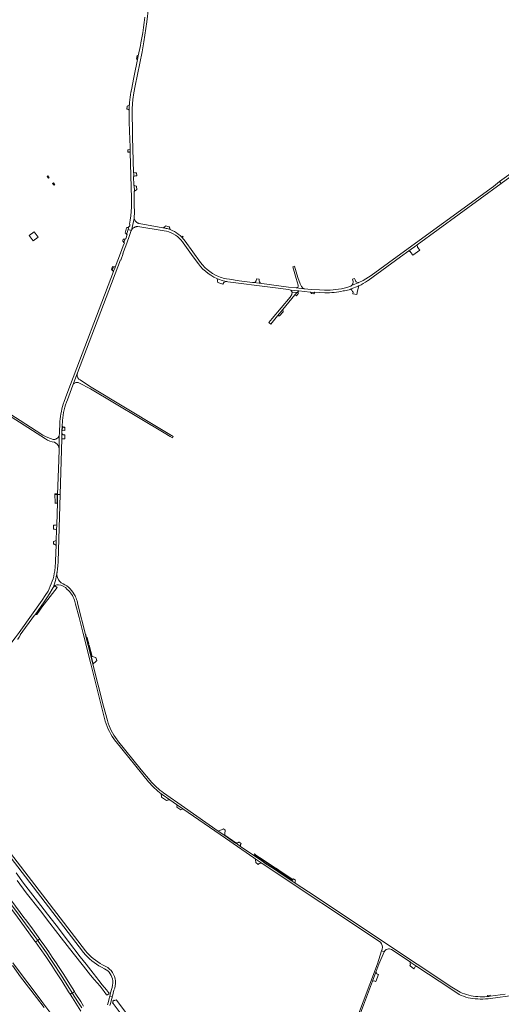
# Model space of a CAD drawing. Header units: metres. Extents: x 166325 to 190320, y 381923 to 404576.
# Tile 628 of 656: x 169061 to 169828, y 398310 to 399878. Entities that reach past the tile are written whole.
import ezdxf

# ---------------------------------------------------------------- set-up
doc = ezdxf.new("R2010")
doc.units = ezdxf.units.M
for name, color, linetype, lineweight in [('B-WE-OG-WATER_RIVIER-GV', 8, 'Continuous', 18), ('B-WE-VH-VERHARDING_ASFALT-GV', 8, 'Continuous', 18), ('B-WE-VH-VERHARDING_BETON-GV', 8, 'Continuous', 18), ('B-WE-VH-VERHARDING_BETONSTRAATSTEEN-GV', 8, 'Continuous', 18), ('B-WE-VH-VERHARDING_FUNDERING_ZAND-GV', 8, 'Continuous', 18), ('B-WE-VH-VERHARDING_STRAATBAKSTEEN-GV', 8, 'Continuous', 18)]:
    doc.layers.add(name, color=color, linetype=linetype, lineweight=lineweight)

msp = doc.modelspace()

# ---------------------------------------------------------------- linework, layer by layer
at = {"layer": 'B-WE-OG-WATER_RIVIER-GV', "flags": 128}
msp.add_lwpolyline([(169056.737, 398507.054), (169071.308, 398487.422), (169093.913, 398458.658), (169108.858, 398439.15), (169126.911, 398415.792), (169146.157, 398390.963), (169162.309, 398370.515), (169173.769, 398356.339), (169179.56, 398349.118), (169184.37, 398344.064), (169189.206, 398338.475), (169195.486, 398330.185), (169199.185, 398324.625), (169200.911, 398324.95), (169202.832, 398326.61), (169203.218, 398327.689), (169202.411, 398328.463), (169198.993, 398332.853), (169192.227, 398340.979), (169187.01, 398347.713), (169183.988, 398352.18), (169178.17, 398359.591), (169166.949, 398373.52), (169157.223, 398385.549), (169138.405, 398409.88), (169118.789, 398435.649), (169104.982, 398453.3), (169089.404, 398473.954), (169067.134, 398502.881), (169055.191, 398519.085)], dxfattribs=at)
msp.add_lwpolyline([(169056.737, 398507.054), (169071.308, 398487.422), (169093.913, 398458.658), (169108.858, 398439.15), (169126.911, 398415.792), (169146.157, 398390.963), (169162.309, 398370.515), (169173.769, 398356.339), (169179.56, 398349.118), (169184.37, 398344.064), (169189.206, 398338.475), (169195.486, 398330.185), (169199.185, 398324.625), (169200.911, 398324.95), (169202.832, 398326.61), (169203.218, 398327.689), (169202.411, 398328.463), (169198.993, 398332.853), (169192.227, 398340.979), (169187.01, 398347.713), (169183.988, 398352.18), (169178.17, 398359.591), (169166.949, 398373.52), (169157.223, 398385.549), (169138.405, 398409.88), (169118.789, 398435.649), (169104.982, 398453.3), (169089.404, 398473.954), (169067.134, 398502.881), (169055.191, 398519.085)], dxfattribs=at)
msp.add_lwpolyline([(169212.062, 398315.588), (169211.462, 398316.377), (169209.441, 398314.673), (169210.014, 398313.914), (169208.789, 398311.915), (169209.59, 398310.854), (169216.005, 398302.76), (169223.895, 398291.728), (169224.732, 398292.333), (169224.91, 398292.088), (169225.898, 398292.772), (169226.336, 398292.184), (169229.95, 398294.756), (169229.54, 398295.294), (169230.646, 398296.059), (169230.041, 398296.949), (169215.193, 398316.203), (169214.391, 398316.972), (169212.451, 398315.905)], close=True, dxfattribs=at)
at = {"layer": 'B-WE-VH-VERHARDING_ASFALT-GV', "flags": 128}
for points in [[(169260.036, 399881.934), (169259.177, 399873.673), (169258.148, 399865.432), (169256.949, 399857.214), (169255.582, 399849.022), (169254.046, 399840.86), (169253.169, 399836.57), (169249.846, 399820.32), (169248.691, 399814.672), (169243.392, 399788.759), (169242.306, 399783.449), (169239.272, 399768.66), (169238.387, 399764.095), (169238.244, 399763.36), (169238.205, 399763.141), (169238.165, 399762.921), (169238.127, 399762.702), (169238.088, 399762.483), (169238.05, 399762.263), (169237.4, 399758.286), (169236.831, 399754.297), (169236.344, 399750.297), (169235.938, 399746.288), (169235.614, 399742.272), (169235.567, 399741.589), (169235.522, 399740.906), (169235.48, 399740.222), (169235.44, 399739.539), (169235.403, 399738.855), (169235.354, 399737.895), (169235.31, 399736.934), (169235.271, 399735.973), (169235.236, 399735.012), (169235.206, 399734.051), (169235.196, 399733.701), (169235.187, 399733.351), (169235.162, 399732.185), (169235.143, 399731.018), (169235.131, 399729.852), (169235.126, 399728.685), (169235.127, 399727.519), (169235.389, 399718.16), (169235.976, 399697.21), (169236.161, 399690.576), (169236.69, 399671.694), (169236.834, 399666.535), (169238.893, 399593.017), (169239.091, 399585.952), (169239.005, 399579.158), (169238.648, 399572.373), (169238.02, 399565.608), (169237.124, 399558.873), (169235.959, 399552.179), (169236.547, 399552.057), (169236.398, 399551.302), (169236.246, 399550.547), (169236.091, 399549.793), (169235.932, 399549.04), (169235.769, 399548.288), (169235.183, 399548.416), (169235.012, 399547.869), (169233.789, 399543.938), (169238.824, 399542.334), (169243.324, 399561.453), (169243.319, 399564.388), (169243.548, 399569.24), (169243.461, 399584.764), (169243.018, 399604.367), (169243.591, 399604.936), (169243.335, 399613.782), (169243.327, 399614.056), (169242.724, 399614.109), (169242.378, 399627.998), (169242.921, 399628.101), (169242.918, 399628.2), (169242.911, 399628.43), (169242.748, 399634.033), (169242.201, 399634.042), (169241.095, 399672.751), (169240.567, 399690.393), (169240.539, 399701.195), (169240.047, 399728.61), (169240.13, 399736.354), (169241.228, 399750.748), (169242.701, 399761.311), (169244.9, 399772.491), (169255.929, 399826.505), (169258.897, 399842.812), (169263.574, 399874.55), (169265.862, 399896.695)], [(169260.036, 399881.934), (169259.177, 399873.673), (169258.148, 399865.432), (169256.949, 399857.214), (169255.582, 399849.022), (169254.046, 399840.86), (169253.169, 399836.57), (169249.846, 399820.32), (169248.691, 399814.672), (169243.392, 399788.759), (169242.306, 399783.449), (169239.272, 399768.66), (169238.387, 399764.095), (169238.244, 399763.36), (169238.205, 399763.141), (169238.165, 399762.921), (169238.127, 399762.702), (169238.088, 399762.483), (169238.05, 399762.263), (169237.4, 399758.286), (169236.831, 399754.297), (169236.344, 399750.297), (169235.938, 399746.288), (169235.614, 399742.272), (169235.567, 399741.589), (169235.522, 399740.906), (169235.48, 399740.222), (169235.44, 399739.539), (169235.403, 399738.855), (169235.354, 399737.895), (169235.31, 399736.934), (169235.271, 399735.973), (169235.236, 399735.012), (169235.206, 399734.051), (169235.196, 399733.701), (169235.187, 399733.351), (169235.162, 399732.185), (169235.143, 399731.018), (169235.131, 399729.852), (169235.126, 399728.685), (169235.127, 399727.519), (169235.389, 399718.16), (169235.976, 399697.21), (169236.161, 399690.576), (169236.69, 399671.694), (169236.834, 399666.535), (169238.893, 399593.017), (169239.091, 399585.952), (169239.005, 399579.158), (169238.648, 399572.373), (169238.02, 399565.608), (169237.124, 399558.873), (169235.959, 399552.179), (169236.547, 399552.057), (169236.398, 399551.302), (169236.246, 399550.547), (169236.091, 399549.793), (169235.932, 399549.04), (169235.769, 399548.288), (169235.183, 399548.416), (169235.012, 399547.869), (169233.789, 399543.938), (169238.824, 399542.334), (169243.324, 399561.453), (169243.319, 399564.388), (169243.548, 399569.24), (169243.461, 399584.764), (169243.018, 399604.367), (169243.591, 399604.936), (169243.335, 399613.782), (169243.327, 399614.056), (169242.724, 399614.109), (169242.378, 399627.998), (169242.921, 399628.101), (169242.918, 399628.2), (169242.911, 399628.43), (169242.748, 399634.033), (169242.201, 399634.042), (169241.095, 399672.751), (169240.567, 399690.393), (169240.539, 399701.195), (169240.047, 399728.61), (169240.13, 399736.354), (169241.228, 399750.748), (169242.701, 399761.311), (169244.9, 399772.491), (169255.929, 399826.505), (169258.897, 399842.812), (169263.574, 399874.55), (169265.862, 399896.695)], [(169966.18, 399721.7), (169963.11, 399719.622), (169916.796, 399685.995), (169907.666, 399679.367), (169892.21, 399668.144), (169890.098, 399666.611), (169885.742, 399663.449), (169884.353, 399662.44), (169866.054, 399649.154), (169859.368, 399644.299), (169858.42, 399643.611), (169854.971, 399641.66), (169825.23, 399620.317), (169827.947, 399616.96), (169827.972, 399616.978), (169847.446, 399631.193), (169847.449, 399631.195), (169847.451, 399631.197), (169965.252, 399716.711)], [(169966.18, 399721.7), (169963.11, 399719.622), (169916.796, 399685.995), (169907.666, 399679.367), (169892.21, 399668.144), (169890.098, 399666.611), (169885.742, 399663.449), (169884.353, 399662.44), (169866.054, 399649.154), (169859.368, 399644.299), (169858.42, 399643.611), (169854.971, 399641.66), (169825.23, 399620.317), (169827.947, 399616.96), (169827.972, 399616.978), (169847.446, 399631.193), (169847.449, 399631.195), (169847.451, 399631.197), (169965.252, 399716.711)], [(169667.341, 399499.998), (169680.804, 399509.803), (169680.928, 399509.893), (169693.477, 399519.032), (169693.9, 399519.34), (169827.947, 399616.96), (169825.23, 399620.317), (169821.682, 399617.771), (169815.491, 399612.351), (169662.231, 399500.75), (169620.532, 399470.74), (169607.791, 399462.64), (169601.119, 399459.169), (169600.673, 399459.086), (169600.221, 399459.046), (169589.553, 399454.332), (169588.21, 399453.738), (169582.113, 399451.537)], [(169667.341, 399499.998), (169680.804, 399509.803), (169680.928, 399509.893), (169693.477, 399519.032), (169693.9, 399519.34), (169827.947, 399616.96), (169825.23, 399620.317), (169821.682, 399617.771), (169815.491, 399612.351), (169662.231, 399500.75), (169620.532, 399470.74), (169607.791, 399462.64), (169601.119, 399459.169), (169600.673, 399459.086), (169600.221, 399459.046), (169589.553, 399454.332), (169588.21, 399453.738), (169582.113, 399451.537)], [(169546.366, 399447.046), (169538.452, 399447.469), (169525.911, 399448.14), (169514.081, 399449.439), (169501.252, 399450.731), (169488.821, 399452.078), (169446.407, 399457.55), (169442.361, 399458.072), (169433.39, 399459.23), (169431.808, 399459.434), (169410.611, 399462.169), (169395.058, 399464.44), (169390.333, 399465.13), (169387.71, 399465.671), (169385.112, 399466.32), (169382.543, 399467.079), (169380.008, 399467.944), (169377.512, 399468.914), (169372.747, 399471.155), (169368.166, 399473.749), (169363.793, 399476.682), (169359.654, 399479.937), (169355.773, 399483.495), (169352.172, 399487.337), (169348.872, 399491.439), (169324.216, 399525.218), (169322.485, 399527.59), (169321.947, 399528.27), (169321.398, 399528.94), (169320.837, 399529.6), (169320.265, 399530.251), (169319.682, 399530.892), (169318.991, 399531.622), (169316.311, 399534.194), (169313.445, 399536.557), (169310.409, 399538.697), (169307.221, 399540.602), (169303.898, 399542.262), (169300.459, 399543.666), (169298.931, 399544.196), (169297.386, 399544.675), (169295.826, 399545.104), (169294.253, 399545.481), (169292.669, 399545.806), (169291.982, 399545.93), (169288.897, 399546.488), (169251.25, 399553.301), (169250.688, 399553.432), (169250.136, 399553.602), (169249.598, 399553.812), (169249.077, 399554.059), (169248.574, 399554.343), (169248.216, 399554.576), (169247.87, 399554.827), (169247.539, 399555.096), (169247.222, 399555.382), (169246.921, 399555.685), (169245.937, 399556.651), (169245.074, 399557.726), (169244.344, 399558.896), (169243.758, 399560.144), (169243.324, 399561.453), (169238.824, 399542.334), (169239.7, 399543.792), (169240.795, 399545.093), (169242.083, 399546.205), (169243.53, 399547.099), (169245.1, 399547.753), (169245.475, 399547.896), (169245.856, 399548.02), (169246.243, 399548.125), (169246.635, 399548.211), (169247.031, 399548.277), (169247.442, 399548.324), (169247.854, 399548.35), (169248.267, 399548.355), (169248.68, 399548.338), (169249.092, 399548.301), (169290.917, 399541.891), (169294.723, 399541.094), (169298.447, 399539.977), (169302.062, 399538.546), (169305.543, 399536.813), (169308.863, 399534.789), (169311.999, 399532.49), (169314.927, 399529.933), (169317.628, 399527.135), (169320.08, 399524.118), (169321.072, 399522.732), (169337.212, 399500.179), (169345.646, 399488.923), (169349.059, 399484.75), (169352.761, 399480.831), (169356.732, 399477.185), (169360.954, 399473.832), (169365.404, 399470.788), (169370.059, 399468.069), (169374.896, 399465.689), (169376.065, 399465.177), (169378.913, 399464.06), (169381.808, 399463.071), (169384.744, 399462.21), (169387.715, 399461.479), (169390.715, 399460.88), (169392.643, 399460.567), (169459.841, 399452.169), (169488.811, 399448.45), (169492.781, 399447.378), (169505.72, 399445.96), (169523.711, 399443.89), (169524.33, 399443.841), (169527.732, 399443.57), (169530.828, 399443.885), (169531.062, 399443.909), (169538.288, 399443.527), (169547.169, 399443.058)], [(169546.366, 399447.046), (169538.452, 399447.469), (169525.911, 399448.14), (169514.081, 399449.439), (169501.252, 399450.731), (169488.821, 399452.078), (169446.407, 399457.55), (169442.361, 399458.072), (169433.39, 399459.23), (169431.808, 399459.434), (169410.611, 399462.169), (169395.058, 399464.44), (169390.333, 399465.13), (169387.71, 399465.671), (169385.112, 399466.32), (169382.543, 399467.079), (169380.008, 399467.944), (169377.512, 399468.914), (169372.747, 399471.155), (169368.166, 399473.749), (169363.793, 399476.682), (169359.654, 399479.937), (169355.773, 399483.495), (169352.172, 399487.337), (169348.872, 399491.439), (169324.216, 399525.218), (169322.485, 399527.59), (169321.947, 399528.27), (169321.398, 399528.94), (169320.837, 399529.6), (169320.265, 399530.251), (169319.682, 399530.892), (169318.991, 399531.622), (169316.311, 399534.194), (169313.445, 399536.557), (169310.409, 399538.697), (169307.221, 399540.602), (169303.898, 399542.262), (169300.459, 399543.666), (169298.931, 399544.196), (169297.386, 399544.675), (169295.826, 399545.104), (169294.253, 399545.481), (169292.669, 399545.806), (169291.982, 399545.93), (169288.897, 399546.488), (169251.25, 399553.301), (169250.688, 399553.432), (169250.136, 399553.602), (169249.598, 399553.812), (169249.077, 399554.059), (169248.574, 399554.343), (169248.216, 399554.576), (169247.87, 399554.827), (169247.539, 399555.096), (169247.222, 399555.382), (169246.921, 399555.685), (169245.937, 399556.651), (169245.074, 399557.726), (169244.344, 399558.896), (169243.758, 399560.144), (169243.324, 399561.453), (169238.824, 399542.334), (169239.7, 399543.792), (169240.795, 399545.093), (169242.083, 399546.205), (169243.53, 399547.099), (169245.1, 399547.753), (169245.475, 399547.896), (169245.856, 399548.02), (169246.243, 399548.125), (169246.635, 399548.211), (169247.031, 399548.277), (169247.442, 399548.324), (169247.854, 399548.35), (169248.267, 399548.355), (169248.68, 399548.338), (169249.092, 399548.301), (169290.917, 399541.891), (169294.723, 399541.094), (169298.447, 399539.977), (169302.062, 399538.546), (169305.543, 399536.813), (169308.863, 399534.789), (169311.999, 399532.49), (169314.927, 399529.933), (169317.628, 399527.135), (169320.08, 399524.118), (169321.072, 399522.732), (169337.212, 399500.179), (169345.646, 399488.923), (169349.059, 399484.75), (169352.761, 399480.831), (169356.732, 399477.185), (169360.954, 399473.832), (169365.404, 399470.788), (169370.059, 399468.069), (169374.896, 399465.689), (169376.065, 399465.177), (169378.913, 399464.06), (169381.808, 399463.071), (169384.744, 399462.21), (169387.715, 399461.479), (169390.715, 399460.88), (169392.643, 399460.567), (169459.841, 399452.169), (169488.811, 399448.45), (169492.781, 399447.378), (169505.72, 399445.96), (169523.711, 399443.89), (169524.33, 399443.841), (169527.732, 399443.57), (169530.828, 399443.885), (169531.062, 399443.909), (169538.288, 399443.527), (169547.169, 399443.058)], [(169221.359, 399495.417), (169221.898, 399495.147), (169225.85, 399505.542), (169225.326, 399505.774), (169229.932, 399517.971), (169234.7, 399530.83), (169238.697, 399542.07), (169238.76, 399542.202), (169238.824, 399542.334), (169233.789, 399543.938), (169231.273, 399535.848), (169231.837, 399535.673), (169229.719, 399528.9), (169229.146, 399529.079), (169227.039, 399522.971), (169227.606, 399522.775), (169225.903, 399517.837), (169221.548, 399506.103), (169213.074, 399483.88), (169212.863, 399483.326), (169210.568, 399477.295), (169210.491, 399477.094), (169137.601, 399285.945), (169133.85, 399275.647), (169131.668, 399269.657)], [(169221.359, 399495.417), (169221.898, 399495.147), (169225.85, 399505.542), (169225.326, 399505.774), (169229.932, 399517.971), (169234.7, 399530.83), (169238.697, 399542.07), (169238.76, 399542.202), (169238.824, 399542.334), (169233.789, 399543.938), (169231.273, 399535.848), (169231.837, 399535.673), (169229.719, 399528.9), (169229.146, 399529.079), (169227.039, 399522.971), (169227.606, 399522.775), (169225.903, 399517.837), (169221.548, 399506.103), (169213.074, 399483.88), (169212.863, 399483.326), (169210.568, 399477.295), (169210.491, 399477.094), (169137.601, 399285.945), (169133.85, 399275.647), (169131.668, 399269.657)], [(169137.023, 399272.627), (169145.725, 399296.058), (169152.871, 399315.25), (169221.359, 399495.417)], [(169137.023, 399272.627), (169145.725, 399296.058), (169152.871, 399315.25), (169221.359, 399495.417)], [(169614.799, 399461.868), (169615.752, 399462.559), (169667.341, 399499.998)], [(169614.799, 399461.868), (169615.752, 399462.559), (169667.341, 399499.998)], [(169576.231, 399445.98), (169578.244, 399445.95)], [(169576.231, 399445.98), (169578.244, 399445.95)], [(169588.664, 399449.019), (169599.834, 399453.612), (169600.684, 399453.961), (169600.91, 399454.058), (169601.136, 399454.155)], [(169094.631, 399218.56), (168973.189, 399296.49), (168948.27, 399313.328), (168938.309, 399321.06), (168919.769, 399335.889)], [(169094.631, 399218.56), (168973.189, 399296.49), (168948.27, 399313.328), (168938.309, 399321.06), (168919.769, 399335.889)], [(169152.871, 399315.25), (169145.725, 399296.058)], [(169152.871, 399315.25), (169145.725, 399296.058)], [(169171.87, 399294.319), (169157.078, 399304.368), (169155.254, 399305.64)], [(169171.87, 399294.319), (169157.078, 399304.368), (169155.254, 399305.64)], [(168962.814, 399299.284), (168971.539, 399293.848), (169101.882, 399210.15)], [(168962.814, 399299.284), (168971.539, 399293.848), (169101.882, 399210.15)], [(169155.152, 399299.778), (169173.621, 399290.12), (169291.105, 399219.663), (169300.491, 399214.034), (169304.102, 399211.868), (169305.542, 399213.87), (169299.969, 399217.279), (169284.192, 399226.929), (169171.87, 399294.319)], [(169155.152, 399299.778), (169173.621, 399290.12), (169291.105, 399219.663), (169300.491, 399214.034), (169304.102, 399211.868), (169305.542, 399213.87), (169299.969, 399217.279), (169284.192, 399226.929), (169171.87, 399294.319)], [(169125.039, 399238.071), (169124.171, 399218.472), (169124.06, 399215.952), (169124.043, 399215.876), (169123.564, 399194.099), (169123.021, 399176.133), (169121.373, 399121.6), (169125.178, 399121.489), (169127.814, 399210.353), (169128.016, 399217.169), (169128.081, 399218.998), (169128.222, 399223.009), (169128.547, 399229.826), (169129.022, 399239.679)], [(169125.039, 399238.071), (169124.171, 399218.472), (169124.06, 399215.952), (169124.043, 399215.876), (169123.564, 399194.099), (169123.021, 399176.133), (169121.373, 399121.6), (169125.178, 399121.489), (169127.814, 399210.353), (169128.016, 399217.169), (169128.081, 399218.998), (169128.222, 399223.009), (169128.547, 399229.826), (169129.022, 399239.679)], [(169097.96, 399216.424), (169094.631, 399218.56)], [(169097.96, 399216.424), (169094.631, 399218.56)], [(169123.564, 399194.099), (169124.043, 399215.876)], [(169123.564, 399194.099), (169124.043, 399215.876)], [(169116.468, 399205.189), (169118.23, 399203.653)], [(169116.468, 399205.189), (169118.23, 399203.653)], [(169121.993, 399012.826), (169122.054, 399014.919), (169125.178, 399121.489), (169121.373, 399121.6), (169120.979, 399108.556), (169119.91, 399073.214), (169119.675, 399065.418), (169119.167, 399048.581), (169118.94, 399041.076), (169118.188, 399016.209), (169117.36, 399004.482), (169117.08, 399002.173), (169116.753, 398999.914)], [(169121.993, 399012.826), (169122.054, 399014.919), (169125.178, 399121.489), (169121.373, 399121.6), (169120.979, 399108.556), (169119.91, 399073.214), (169119.675, 399065.418), (169119.167, 399048.581), (169118.94, 399041.076), (169118.188, 399016.209), (169117.36, 399004.482), (169117.08, 399002.173), (169116.753, 398999.914)], [(169114.338, 398973.588), (169114.67, 398974.482), (169116.266, 398979.218), (169117.385, 398983.098), (169118.349, 398987.02), (169119.158, 398990.976), (169119.824, 398994.962), (169120.302, 398996.946), (169120.38, 398997.468), (169120.769, 399000.088)], [(169114.338, 398973.588), (169114.67, 398974.482), (169116.266, 398979.218), (169117.385, 398983.098), (169118.349, 398987.02), (169119.158, 398990.976), (169119.824, 398994.962), (169120.302, 398996.946), (169120.38, 398997.468), (169120.769, 399000.088)], [(169120.302, 398996.946), (169119.824, 398994.962), (169119.158, 398990.976), (169118.349, 398987.02), (169117.385, 398983.098), (169116.266, 398979.218), (169114.67, 398974.482), (169114.338, 398973.588)], [(169120.302, 398996.946), (169119.824, 398994.962), (169119.158, 398990.976), (169118.349, 398987.02), (169117.385, 398983.098), (169116.266, 398979.218), (169114.67, 398974.482), (169114.338, 398973.588)], [(169120.769, 399000.088), (169120.952, 399001.326)], [(169120.769, 399000.088), (169120.952, 399001.326)], [(169057.289, 398891.459), (169057.778, 398891.112), (169060.135, 398894.521), (169062.404, 398897.988), (169061.906, 398898.323), (169084.558, 398929.681), (169084.761, 398929.491), (169085.331, 398930.298), (169090.217, 398937.214), (169099.867, 398950.872), (169104.122, 398957.253), (169108.79, 398964.605), (169112.521, 398970.802), (169113.57, 398972.545)], [(169057.289, 398891.459), (169057.778, 398891.112), (169060.135, 398894.521), (169062.404, 398897.988), (169061.906, 398898.323), (169084.558, 398929.681), (169084.761, 398929.491), (169085.331, 398930.298), (169090.217, 398937.214), (169099.867, 398950.872), (169104.122, 398957.253), (169108.79, 398964.605), (169112.521, 398970.802), (169113.57, 398972.545)], [(169116.636, 398975.992), (169117.361, 398976.591)], [(169116.636, 398975.992), (169117.361, 398976.591)], [(169130.05, 398979.648), (169129.202, 398980.06), (169126.828, 398981.213)], [(169130.05, 398979.648), (169129.202, 398980.06), (169126.828, 398981.213)], [(169106.054, 398967.855), (169101.615, 398960.801), (169096.668, 398953.412), (169062.675, 398905.811), (169059.983, 398902.041), (169053.723, 398893.545), (169048.587, 398886.574)], [(169148.216, 398953.594), (169149.902, 398947.261), (169155.681, 398925.55), (169161.922, 398900.14), (169174.192, 398851.89), (169191.001, 398784.18), (169197.224, 398760.934)], [(169148.216, 398953.594), (169149.902, 398947.261), (169155.681, 398925.55), (169161.922, 398900.14), (169174.192, 398851.89), (169191.001, 398784.18), (169197.224, 398760.934)], [(169200.646, 398761.558), (169194.211, 398784.81), (169177.438, 398851.419), (169176.721, 398854.265), (169174.202, 398864.27), (169169.95, 398881.156), (169169.579, 398882.628), (169168.307, 398887.679), (169167.973, 398889.005), (169166.887, 398893.319), (169166.15, 398896.246), (169165.585, 398898.535), (169153.772, 398946.383), (169152.243, 398952.578)], [(169200.646, 398761.558), (169194.211, 398784.81), (169177.438, 398851.419), (169176.721, 398854.265), (169174.202, 398864.27), (169169.95, 398881.156), (169169.579, 398882.628), (169168.307, 398887.679), (169167.973, 398889.005), (169166.887, 398893.319), (169166.15, 398896.246), (169165.585, 398898.535), (169153.772, 398946.383), (169152.243, 398952.578)], [(169213.562, 398728.937), (169214.322, 398728.001), (169266.224, 398664.146)], [(169213.562, 398728.937), (169214.322, 398728.001), (169266.224, 398664.146)], [(169268.652, 398666.361), (169254.541, 398683.261), (169216.956, 398730.106), (169216.071, 398731.209)], [(169268.652, 398666.361), (169254.541, 398683.261), (169216.956, 398730.106), (169216.071, 398731.209)], [(168916.203, 398712.904), (169162.441, 398392.22)], [(168916.203, 398712.904), (169162.441, 398392.22)], [(169165.481, 398394.95), (168919.546, 398715.264)], [(169165.481, 398394.95), (168919.546, 398715.264)], [(169287.289, 398644.208), (169287.971, 398643.71), (169300.027, 398635.394), (169310.503, 398628.168), (169320.502, 398621.271), (169388.582, 398574.311), (169433.682, 398542.921), (169436.104, 398541.308), (169447.006, 398534.05), (169635.392, 398408.628)], [(169287.289, 398644.208), (169287.971, 398643.71), (169300.027, 398635.394), (169310.503, 398628.168), (169320.502, 398621.271), (169388.582, 398574.311), (169433.682, 398542.921), (169436.104, 398541.308), (169447.006, 398534.05), (169635.392, 398408.628)], [(169762.32, 398329.14), (169749.231, 398337.111), (169638.802, 398410.19), (169531.372, 398481.79), (169499.77, 398502.749), (169493.516, 398506.897), (169471.984, 398521.177), (169462.363, 398527.557), (169453.098, 398533.702), (169446.31, 398538.206), (169441.574, 398541.409), (169440.335, 398542.247), (169433.884, 398546.61), (169432.158, 398547.777), (169430.601, 398548.831), (169412.731, 398561.202), (169405.983, 398565.874), (169404.896, 398566.626), (169387.55, 398578.635), (169377.253, 398585.764), (169323.291, 398623.121), (169290.018, 398646.404)], [(169762.32, 398329.14), (169749.231, 398337.111), (169638.802, 398410.19), (169531.372, 398481.79), (169499.77, 398502.749), (169493.516, 398506.897), (169471.984, 398521.177), (169462.363, 398527.557), (169453.098, 398533.702), (169446.31, 398538.206), (169441.574, 398541.409), (169440.335, 398542.247), (169433.884, 398546.61), (169432.158, 398547.777), (169430.601, 398548.831), (169412.731, 398561.202), (169405.983, 398565.874), (169404.896, 398566.626), (169387.55, 398578.635), (169377.253, 398585.764), (169323.291, 398623.121), (169290.018, 398646.404)], [(169638.33, 398397.82), (169637.413, 398394.995), (169641.411, 398393.18)], [(169638.33, 398397.82), (169637.413, 398394.995), (169641.411, 398393.18)], [(169653.184, 398396.822), (169682.648, 398377.208), (169684.13, 398376.221), (169693.478, 398369.998), (169747.341, 398334.14), (169760.65, 398325.61)], [(169653.184, 398396.822), (169682.648, 398377.208), (169684.13, 398376.221), (169693.478, 398369.998), (169747.341, 398334.14), (169760.65, 398325.61)], [(169806.928, 398318.667), (169810.594, 398319.159), (169849.368, 398324.362), (169855.58, 398325.196), (169868.262, 398326.897), (169879.143, 398328.357), (169965.821, 398339.988), (169971.8, 398340.79), (170110.368, 398359.384), (170124.843, 398361.326), (170197.381, 398371.06), (170272.476, 398381.087)], [(169806.928, 398318.667), (169810.594, 398319.159), (169849.368, 398324.362), (169855.58, 398325.196), (169868.262, 398326.897), (169879.143, 398328.357), (169965.821, 398339.988), (169971.8, 398340.79), (170110.368, 398359.384), (170124.843, 398361.326), (170197.381, 398371.06), (170272.476, 398381.087)], [(169191.156, 398368.913), (169195.991, 398366.49)], [(169191.156, 398368.913), (169195.991, 398366.49)], [(169198.042, 398370.07), (169192.775, 398372.653)], [(169198.042, 398370.07), (169192.775, 398372.653)], [(169162.725, 398307.034), (169158.125, 398314.024), (169149.473, 398327.611), (169147.958, 398330.023), (169147.599, 398329.799), (169145.029, 398328.194), (169144.53, 398327.882), (169144.938, 398327.224), (169153.681, 398313.515), (169159.877, 398304.058)], [(169207.023, 398333.302), (169205.123, 398325.862), (169204.763, 398324.454), (169204.303, 398322.651), (169207.163, 398321.774), (169208.202, 398321.456), (169208.503, 398322.62), (169210.944, 398332.073)], [(169207.023, 398333.302), (169205.123, 398325.862), (169204.763, 398324.454), (169204.303, 398322.651), (169207.163, 398321.774), (169208.202, 398321.456), (169208.503, 398322.62), (169210.944, 398332.073)], [(169159.877, 398304.058), (169153.681, 398313.515), (169144.938, 398327.224), (169144.53, 398327.882), (169144.047, 398327.58), (169141.533, 398326.011), (169141.159, 398325.777), (169144.779, 398320.026), (169150.339, 398311.347), (169158.508, 398298.735)], [(169204.668, 398307.767), (169205.461, 398310.84), (169206.515, 398314.923), (169207.124, 398317.282), (169208.034, 398320.803), (169208.202, 398321.456), (169207.163, 398321.774), (169204.303, 398322.651), (169203.936, 398321.217), (169203.386, 398319.064), (169201.582, 398312), (169200.774, 398308.836)], [(169834.079, 398325.694), (169810.465, 398322.681), (169807.913, 398322.339), (169805.525, 398322.083)], [(169834.079, 398325.694), (169810.465, 398322.681), (169807.913, 398322.339), (169805.525, 398322.083)]]:
    msp.add_lwpolyline(points, dxfattribs=at)
for points in [[(169299.538, 399547.398), (169299.25, 399548.1), (169293.303, 399549.524), (169292.359, 399548.355), (169291.581, 399547.709), (169290.963, 399547.294), (169290.583, 399547.079), (169288.897, 399546.488), (169291.982, 399545.93), (169292.669, 399545.806), (169294.253, 399545.481), (169295.826, 399545.104), (169297.386, 399544.675), (169298.931, 399544.196), (169300.459, 399543.666), (169299.944, 399545.104), (169299.845, 399545.751), (169299.662, 399546.499)], [(169299.538, 399547.398), (169299.25, 399548.1), (169293.303, 399549.524), (169292.359, 399548.355), (169291.581, 399547.709), (169290.963, 399547.294), (169290.583, 399547.079), (169288.897, 399546.488), (169291.982, 399545.93), (169292.669, 399545.806), (169294.253, 399545.481), (169295.826, 399545.104), (169297.386, 399544.675), (169298.931, 399544.196), (169300.459, 399543.666), (169299.944, 399545.104), (169299.845, 399545.751), (169299.662, 399546.499)], [(169229.146, 399529.079), (169227.078, 399528.603), (169226.498, 399528.554), (169225.856, 399528.578), (169225.166, 399525.457), (169225.343, 399525.369), (169225.975, 399524.841), (169227.039, 399522.971)], [(169229.146, 399529.079), (169227.078, 399528.603), (169226.498, 399528.554), (169225.856, 399528.578), (169225.166, 399525.457), (169225.343, 399525.369), (169225.975, 399524.841), (169227.039, 399522.971)], [(169504.121, 399467.12), (169498.452, 399485.499), (169496.062, 399484.51), (169501.44, 399465.55), (169504.264, 399455.01), (169504.366, 399454.029), (169504.187, 399453.059), (169503.74, 399452.179), (169503.063, 399451.462), (169502.21, 399450.966), (169501.252, 399450.731), (169514.081, 399449.439), (169513.266, 399449.674), (169512.495, 399450.029), (169511.788, 399450.499), (169511.161, 399451.07), (169510.628, 399451.73), (169510.002, 399452.93), (169507.791, 399457.169)], [(169504.121, 399467.12), (169498.452, 399485.499), (169496.062, 399484.51), (169501.44, 399465.55), (169504.264, 399455.01), (169504.366, 399454.029), (169504.187, 399453.059), (169503.74, 399452.179), (169503.063, 399451.462), (169502.21, 399450.966), (169501.252, 399450.731), (169514.081, 399449.439), (169513.266, 399449.674), (169512.495, 399450.029), (169511.788, 399450.499), (169511.161, 399451.07), (169510.628, 399451.73), (169510.002, 399452.93), (169507.791, 399457.169)], [(169442.234, 399461.795), (169442.116, 399462.724), (169442.262, 399464.669), (169438.267, 399465.105), (169437.658, 399462.261), (169437.195, 399461.454), (169436.547, 399460.607), (169435.832, 399460.025), (169434.681, 399459.602), (169433.756, 399459.439), (169431.808, 399459.434), (169433.39, 399459.23), (169442.361, 399458.072), (169446.407, 399457.55), (169444.392, 399458.451), (169443.664, 399458.94), (169442.725, 399460.409)], [(169442.234, 399461.795), (169442.116, 399462.724), (169442.262, 399464.669), (169438.267, 399465.105), (169437.658, 399462.261), (169437.195, 399461.454), (169436.547, 399460.607), (169435.832, 399460.025), (169434.681, 399459.602), (169433.756, 399459.439), (169431.808, 399459.434), (169433.39, 399459.23), (169442.361, 399458.072), (169446.407, 399457.55), (169444.392, 399458.451), (169443.664, 399458.94), (169442.725, 399460.409)], [(169595.212, 399463.651), (169594.331, 399465.827), (169590.977, 399464.554), (169591.549, 399462.285), (169591.841, 399461.126), (169591.908, 399460.504), (169591.908, 399459.643), (169591.643, 399457.854), (169591.245, 399457.092), (169590.621, 399455.868), (169590.211, 399455.345), (169589.538, 399454.664), (169588.21, 399453.738), (169589.553, 399454.332), (169600.221, 399459.046), (169599.129, 399459.345), (169597.936, 399459.809), (169597.009, 399460.339), (169596.214, 399461.001), (169595.684, 399462.061)], [(169595.212, 399463.651), (169594.331, 399465.827), (169590.977, 399464.554), (169591.549, 399462.285), (169591.841, 399461.126), (169591.908, 399460.504), (169591.908, 399459.643), (169591.643, 399457.854), (169591.245, 399457.092), (169590.621, 399455.868), (169590.211, 399455.345), (169589.538, 399454.664), (169588.21, 399453.738), (169589.553, 399454.332), (169600.221, 399459.046), (169599.129, 399459.345), (169597.936, 399459.809), (169597.009, 399460.339), (169596.214, 399461.001), (169595.684, 399462.061)], [(169499.173, 399439.73), (169500.324, 399440.975), (169502.472, 399443.298), (169494.738, 399444.146), (169494.322, 399440.269), (169491.731, 399435.928), (169463.152, 399401.79), (169457.509, 399395.797), (169460.959, 399392.977), (169467.369, 399400.819), (169471.656, 399406.064), (169480.14, 399416.444)], [(169499.173, 399439.73), (169500.324, 399440.975), (169502.472, 399443.298), (169494.738, 399444.146), (169494.322, 399440.269), (169491.731, 399435.928), (169463.152, 399401.79), (169457.509, 399395.797), (169460.959, 399392.977), (169467.369, 399400.819), (169471.656, 399406.064), (169480.14, 399416.444)], [(169432.45, 398548.208), (169432.158, 398547.777), (169433.884, 398546.61), (169440.335, 398542.247), (169440.626, 398542.678), (169434.175, 398547.041)], [(169436.104, 398541.308), (169436.338, 398539.458), (169436.559, 398538.351), (169436.78, 398536.956), (169436.783, 398535.384), (169440.967, 398532.635), (169442.274, 398533.983), (169444.13, 398534.398), (169444.603, 398534.431), (169447.006, 398534.05)], [(169030.056, 398491.766), (169029.599, 398491.425), (169027.204, 398489.639), (169026.848, 398489.373), (169030.803, 398484.079), (169043.128, 398467.595), (169054.769, 398452.026), (169085.233, 398410.537), (169086.281, 398409.066), (169086.679, 398409.348), (169089.206, 398411.144), (169089.671, 398411.474), (169085.155, 398417.787), (169070.391, 398437.912), (169055.88, 398457.299), (169035.821, 398484.001)], [(169033.282, 398494.172), (169032.955, 398493.928), (169030.539, 398492.126), (169030.056, 398491.766), (169035.821, 398484.001), (169055.88, 398457.299), (169070.391, 398437.912), (169085.155, 398417.787), (169089.671, 398411.474), (169090.119, 398411.793), (169092.517, 398413.497), (169092.842, 398413.724), (169084.948, 398424.721), (169080.128, 398431.324), (169070.075, 398444.867), (169067.756, 398447.954), (169048.177, 398474.267), (169044.428, 398479.307), (169033.34, 398494.094)], [(169089.671, 398411.474), (169089.206, 398411.144), (169086.679, 398409.348), (169086.281, 398409.066), (169089.991, 398403.859), (169093.674, 398398.531), (169102.628, 398385.69), (169112.182, 398371.486), (169117.679, 398363.107), (169127.92, 398347.122), (169138.68, 398329.714), (169141.159, 398325.777), (169141.533, 398326.011), (169144.047, 398327.58), (169144.53, 398327.882), (169129.58, 398352.024), (169124.048, 398360.837), (169117.163, 398371.362), (169109.517, 398382.699), (169103.409, 398391.593), (169090.443, 398410.393)], [(169092.842, 398413.724), (169092.517, 398413.497), (169090.119, 398411.793), (169089.671, 398411.474), (169090.443, 398410.393), (169103.409, 398391.593), (169109.517, 398382.699), (169117.163, 398371.362), (169124.048, 398360.837), (169129.58, 398352.024), (169144.53, 398327.882), (169145.029, 398328.194), (169147.599, 398329.799), (169147.958, 398330.023), (169140.654, 398341.658), (169131.043, 398357.119), (169122.757, 398369.899), (169118.952, 398375.698), (169112.89, 398384.879), (169107.127, 398393.323), (169100.726, 398402.501), (169093.8, 398412.389)], [(169641.411, 398393.18), (169637.413, 398394.995), (169630.701, 398374.32), (169572.661, 398220.57), (169574.731, 398218.751), (169603.377, 398294.617), (169604.278, 398297.002), (169608.614, 398308.484), (169608.655, 398308.592), (169623.056, 398346.733), (169628.344, 398360.738), (169633.152, 398373.47)]]:
    msp.add_lwpolyline(points, close=True, dxfattribs=at)
at = {"layer": 'B-WE-VH-VERHARDING_ASFALT-GV'}
for points in [[(169601.136, 399454.155, 0.05306935), (169614.799, 399461.868)], [(169601.136, 399454.155, 0.05306935), (169614.799, 399461.868)], [(169582.113, 399451.537, -0.07332613), (169546.366, 399447.046)], [(169582.113, 399451.537, -0.07332613), (169546.366, 399447.046)], [(169547.169, 399443.058, 0.05877921), (169576.231, 399445.98)], [(169547.169, 399443.058, 0.05877921), (169576.231, 399445.98)], [(169578.244, 399445.95, 0.04434472), (169587.832, 399448.692)], [(169578.244, 399445.95, 0.04434472), (169587.832, 399448.692)], [(169587.832, 399448.692, 0.00394168), (169588.664, 399449.019)], [(169587.832, 399448.692, 0.00394168), (169588.664, 399449.019)], [(169155.254, 399305.64, -0.3023493), (169152.871, 399315.25)], [(169155.254, 399305.64, -0.3023493), (169152.871, 399315.25)], [(169145.725, 399296.058, -0.31468024), (169152.505, 399300.213)], [(169152.505, 399300.213, -0.14089625), (169155.152, 399299.778)], [(169152.505, 399300.213, -0.14089625), (169155.152, 399299.778)], [(169129.022, 399239.679, -0.07071312), (169137.023, 399272.627)], [(169131.668, 399269.657, 0.05956518), (169125.039, 399238.071)], [(169114.005, 399209.393, -0.06439409), (169097.96, 399216.424)], [(169114.005, 399209.393, -0.06439409), (169097.96, 399216.424)], [(169101.882, 399210.15, 0.11114785), (169116.468, 399205.189)], [(169101.882, 399210.15, 0.11114785), (169116.468, 399205.189)], [(169119.542, 399210.659, -0.20265493), (169114.005, 399209.393)], [(169119.542, 399210.659, -0.20265493), (169114.005, 399209.393)], [(169124.043, 399215.876, -0.24736741), (169119.542, 399210.659)], [(169118.23, 399203.653, -0.23085507), (169123.564, 399194.099)], [(169118.23, 399203.653, -0.23085507), (169123.564, 399194.099)], [(169120.952, 399001.326, 0.02579357), (169121.993, 399012.826)], [(169120.952, 399001.326, 0.02579357), (169121.993, 399012.826)], [(169116.753, 398999.914, -0.08389133), (169106.054, 398967.855)], [(169116.753, 398999.914, -0.08389133), (169106.054, 398967.855)], [(169124.937, 398982.901, -0.22915072), (169120.302, 398996.946)], [(169113.57, 398972.545, -0.0171416), (169114.338, 398973.588)], [(169113.57, 398972.545, -0.0171416), (169114.338, 398973.588)], [(169114.338, 398973.588, -0.04636845), (169116.636, 398975.992)], [(169117.361, 398976.591, -0.17226492), (169122.743, 398977.83)], [(169117.361, 398976.591, -0.17226492), (169122.743, 398977.83)], [(169122.743, 398977.83, -0.19281365), (169136.596, 398970.637)], [(169122.743, 398977.83, -0.19281365), (169136.596, 398970.637)], [(169126.828, 398981.213, -0.11597728), (169124.937, 398982.901)], [(169126.828, 398981.213, -0.11597728), (169124.937, 398982.901)], [(169149.038, 398960.395, 0.16598071), (169130.05, 398979.648)], [(169149.038, 398960.395, 0.16598071), (169130.05, 398979.648)], [(169136.596, 398970.637, -0.1293969), (169148.216, 398953.594)], [(169136.596, 398970.637, -0.1293969), (169148.216, 398953.594)], [(169152.243, 398952.578, 0.04170482), (169149.038, 398960.395)], [(169152.243, 398952.578, 0.04170482), (169149.038, 398960.395)], [(169197.224, 398760.934, 0.1021874), (169213.562, 398728.937)], [(169197.224, 398760.934, 0.1021874), (169213.562, 398728.937)], [(169216.071, 398731.209, -0.09920544), (169200.646, 398761.558)], [(169216.071, 398731.209, -0.09920544), (169200.646, 398761.558)], [(169266.224, 398664.146, 0.05883941), (169286.161, 398645.049)], [(169266.224, 398664.146, 0.05883941), (169286.161, 398645.049)], [(169290.018, 398646.404, -0.0616365), (169268.652, 398666.361)], [(169290.018, 398646.404, -0.0616365), (169268.652, 398666.361)], [(169286.161, 398645.049, 0.00255902), (169287.289, 398644.208)], [(169635.392, 398408.628, -0.27922823), (169638.33, 398397.82)], [(169635.392, 398408.628, -0.27922823), (169638.33, 398397.82)], [(169162.441, 398392.22, 0.09849942), (169191.156, 398368.913)], [(169162.441, 398392.22, 0.09849942), (169191.156, 398368.913)], [(169192.775, 398372.653, -0.09302126), (169165.481, 398394.95)], [(169192.775, 398372.653, -0.09302126), (169165.481, 398394.95)], [(169641.411, 398393.18, -0.46156695), (169653.184, 398396.822)], [(169641.411, 398393.18, -0.46156695), (169653.184, 398396.822)], [(169195.991, 398366.49, -0.25885356), (169209.21, 398347.095)], [(169195.991, 398366.49, -0.25885356), (169209.21, 398347.095)], [(169213.442, 398346.935, 0.25729253), (169198.042, 398370.07)], [(169213.442, 398346.935, 0.25729253), (169198.042, 398370.07)], [(169209.21, 398347.095, -0.12418658), (169207.023, 398333.302)], [(169209.21, 398347.095, -0.12418658), (169207.023, 398333.302)], [(169210.944, 398332.073, 0.12649722), (169213.442, 398346.935)], [(169210.944, 398332.073, 0.12649722), (169213.442, 398346.935)], [(169790.716, 398321.952, -0.09840036), (169762.32, 398329.14)], [(169790.716, 398321.952, -0.09840036), (169762.32, 398329.14)], [(169760.65, 398325.61, 0.11303828), (169790.393, 398318.262)], [(169760.65, 398325.61, 0.11303828), (169790.393, 398318.262)], [(169790.393, 398318.262, 0.04453169), (169806.928, 398318.667)], [(169790.393, 398318.262, 0.04453169), (169806.928, 398318.667)], [(169805.525, 398322.083, -0.04206871), (169790.716, 398321.952)], [(169805.525, 398322.083, -0.04206871), (169790.716, 398321.952)]]:
    msp.add_lwpolyline(points, format="xyb", dxfattribs=at)
at = {"layer": 'B-WE-VH-VERHARDING_BETON-GV', "flags": 128}
for points in [[(169105.794, 399629.19), (169104.716, 399628.33), (169106.896, 399625.366), (169108.059, 399626.278)], [(169105.794, 399629.19), (169104.716, 399628.33), (169106.896, 399625.366), (169108.059, 399626.278)], [(169114.533, 399618.013), (169113.412, 399617.146), (169115.642, 399614.216), (169116.75, 399615.013)], [(169114.533, 399618.013), (169113.412, 399617.146), (169115.642, 399614.216), (169116.75, 399615.013)], [(169075.915, 399534.004), (169082.495, 399525.719), (169090.587, 399531.595), (169084.007, 399539.879)], [(169075.915, 399534.004), (169082.495, 399525.719), (169090.587, 399531.595), (169084.007, 399539.879)]]:
    msp.add_lwpolyline(points, close=True, dxfattribs=at)
at = {"layer": 'B-WE-VH-VERHARDING_BETONSTRAATSTEEN-GV', "flags": 128}
for points in [[(169235.403, 399738.855), (169235.44, 399739.539), (169235.48, 399740.222), (169235.522, 399740.906), (169235.567, 399741.589), (169235.614, 399742.272), (169232.07, 399740.061), (169231.515, 399735.252), (169232.412, 399735.346), (169233.297, 399735.178), (169234.098, 399734.764), (169234.746, 399734.137), (169235.187, 399733.351), (169235.196, 399733.701), (169235.206, 399734.051), (169235.236, 399735.012), (169235.271, 399735.973), (169235.31, 399736.934), (169235.354, 399737.895)], [(169236.69, 399671.694), (169234.185, 399670.516), (169234.163, 399670.513), (169233.084, 399670.394), (169233.175, 399667.061), (169234.753, 399667.153), (169235.185, 399667.226), (169236.834, 399666.535)], [(169236.69, 399671.694), (169234.185, 399670.516), (169234.163, 399670.513), (169233.084, 399670.394), (169233.175, 399667.061), (169234.753, 399667.153), (169235.185, 399667.226), (169236.834, 399666.535)], [(169247.17, 399634.119), (169245.398, 399633.96), (169244.814, 399634.075), (169242.735, 399634.486), (169242.748, 399634.033), (169242.911, 399628.43), (169242.918, 399628.2), (169244.02, 399628.791), (169245.333, 399629.277), (169247.398, 399629.364)], [(169247.17, 399634.119), (169245.398, 399633.96), (169244.814, 399634.075), (169242.735, 399634.486), (169242.748, 399634.033), (169242.911, 399628.43), (169242.918, 399628.2), (169244.02, 399628.791), (169245.333, 399629.277), (169247.398, 399629.364)], [(169247.228, 399613.016), (169246.273, 399612.918), (169243.335, 399613.782), (169243.591, 399604.936), (169246.741, 399606.88), (169247.264, 399607.12)], [(169247.228, 399613.016), (169246.273, 399612.918), (169243.335, 399613.782), (169243.591, 399604.936), (169246.741, 399606.88), (169247.264, 399607.12)], [(169233.789, 399543.938), (169235.012, 399547.869), (169233.279, 399546.994), (169232.238, 399546.796), (169231.315, 399546.536), (169231.188, 399546.525), (169228.822, 399538.09), (169230.069, 399537.61), (169230.382, 399537.25), (169230.652, 399536.857), (169230.876, 399536.437), (169231.051, 399535.993), (169231.175, 399535.533), (169231.273, 399535.848)], [(169233.789, 399543.938), (169235.012, 399547.869), (169233.279, 399546.994), (169232.238, 399546.796), (169231.315, 399546.536), (169231.188, 399546.525), (169228.822, 399538.09), (169230.069, 399537.61), (169230.382, 399537.25), (169230.652, 399536.857), (169230.876, 399536.437), (169231.051, 399535.993), (169231.175, 399535.533), (169231.273, 399535.848)], [(169698.019, 399511.063), (169697.727, 399511.459), (169696.25, 399513.461), (169695.661, 399514.259), (169695.465, 399514.525), (169694.686, 399515.676), (169694.347, 399516.206), (169693.9, 399519.34), (169693.477, 399519.032), (169680.928, 399509.893), (169680.804, 399509.803), (169681.508, 399508.826), (169682.244, 399509.363), (169684.379, 399506.495), (169684.867, 399505.837), (169685.338, 399505.202), (169686.638, 399503.448), (169686.952, 399503.024), (169687.184, 399502.712), (169698.217, 399510.795)], [(169698.019, 399511.063), (169697.727, 399511.459), (169696.25, 399513.461), (169695.661, 399514.259), (169695.465, 399514.525), (169694.686, 399515.676), (169694.347, 399516.206), (169693.9, 399519.34), (169693.477, 399519.032), (169680.928, 399509.893), (169680.804, 399509.803), (169681.508, 399508.826), (169682.244, 399509.363), (169684.379, 399506.495), (169684.867, 399505.837), (169685.338, 399505.202), (169686.638, 399503.448), (169686.952, 399503.024), (169687.184, 399502.712), (169698.217, 399510.795)], [(169210.437, 399484.212), (169208.916, 399484.706), (169208.829, 399484.734), (169206.905, 399479.958), (169207.934, 399479.041), (169208.278, 399478.742)], [(169210.437, 399484.212), (169208.916, 399484.706), (169208.829, 399484.734), (169206.905, 399479.958), (169207.934, 399479.041), (169208.278, 399478.742)], [(169212.863, 399483.326), (169213.074, 399483.88), (169212.513, 399484.094), (169210.899, 399484.062), (169210.816, 399484.089), (169210.437, 399484.212), (169208.278, 399478.742), (169209.926, 399477.31), (169210.491, 399477.094), (169210.568, 399477.295)], [(169212.863, 399483.326), (169213.074, 399483.88), (169212.513, 399484.094), (169210.899, 399484.062), (169210.816, 399484.089), (169210.437, 399484.212), (169208.278, 399478.742), (169209.926, 399477.31), (169210.491, 399477.094), (169210.568, 399477.295)], [(169376.065, 399465.177), (169374.896, 399465.689), (169375.521, 399464.708), (169375.997, 399463.594), (169376.205, 399461.707), (169376.312, 399459.239), (169384.296, 399456.948), (169386.278, 399459.319), (169388.141, 399460.352), (169390.715, 399460.88), (169387.715, 399461.479), (169384.744, 399462.21), (169381.808, 399463.071), (169378.913, 399464.06)], [(169376.065, 399465.177), (169374.896, 399465.689), (169375.521, 399464.708), (169375.997, 399463.594), (169376.205, 399461.707), (169376.312, 399459.239), (169384.296, 399456.948), (169386.278, 399459.319), (169388.141, 399460.352), (169390.715, 399460.88), (169387.715, 399461.479), (169384.744, 399462.21), (169381.808, 399463.071), (169378.913, 399464.06)], [(169505.72, 399445.96), (169492.781, 399447.378), (169494.738, 399444.146), (169502.472, 399443.298), (169503.368, 399444.032), (169504.062, 399444.601)], [(169505.72, 399445.96), (169492.781, 399447.378), (169494.738, 399444.146), (169502.472, 399443.298), (169503.368, 399444.032), (169504.062, 399444.601)], [(169504.937, 399442.245), (169504.722, 399442.49), (169503.368, 399444.032), (169502.472, 399443.298), (169500.324, 399440.975), (169499.173, 399439.73), (169501.048, 399438.572), (169501.607, 399438.227)], [(169504.937, 399442.245), (169504.722, 399442.49), (169503.368, 399444.032), (169502.472, 399443.298), (169500.324, 399440.975), (169499.173, 399439.73), (169501.048, 399438.572), (169501.607, 399438.227)], [(169530.828, 399443.885), (169527.732, 399443.57), (169524.33, 399443.841), (169525.512, 399441.818), (169529.424, 399441.279)], [(169530.828, 399443.885), (169527.732, 399443.57), (169524.33, 399443.841), (169525.512, 399441.818), (169529.424, 399441.279)], [(169132.724, 399228.788), (169131.627, 399228.679), (169131.406, 399228.657), (169129.146, 399229.797), (169128.822, 399222.987), (169131.022, 399223.954), (169131.173, 399224.021), (169132.881, 399223.876), (169132.881, 399224.149)], [(169132.724, 399228.788), (169131.627, 399228.679), (169131.406, 399228.657), (169129.146, 399229.797), (169128.822, 399222.987), (169131.022, 399223.954), (169131.173, 399224.021), (169132.881, 399223.876), (169132.881, 399224.149)], [(169132.871, 399216.813), (169130.684, 399216.894), (169130.173, 399216.913), (169128.653, 399218.428), (169128.081, 399218.998), (169128.016, 399217.169), (169127.814, 399210.353), (169128.359, 399210.336), (169130.256, 399210.306), (169130.37, 399210.304), (169132.861, 399210.264)], [(169132.871, 399216.813), (169130.684, 399216.894), (169130.173, 399216.913), (169128.653, 399218.428), (169128.081, 399218.998), (169128.016, 399217.169), (169127.814, 399210.353), (169128.359, 399210.336), (169130.256, 399210.306), (169130.37, 399210.304), (169132.861, 399210.264)], [(169120.809, 399122.808), (169116.955, 399122.669), (169116.953, 399121.615), (169120.773, 399121.618)], [(169120.809, 399122.808), (169116.955, 399122.669), (169116.953, 399121.615), (169120.773, 399121.618)], [(169120.773, 399121.618), (169116.953, 399121.615), (169117.193, 399108.807), (169117.306, 399107.521), (169117.684, 399107.812), (169118.528, 399107.842), (169120.357, 399107.85), (169120.379, 399108.574)], [(169120.773, 399121.618), (169116.953, 399121.615), (169117.193, 399108.807), (169117.306, 399107.521), (169117.684, 399107.812), (169118.528, 399107.842), (169120.357, 399107.85), (169120.379, 399108.574)], [(169119.91, 399073.214), (169119.312, 399073.254), (169118.061, 399072.992), (169117.221, 399072.924), (169116.226, 399072.919), (169114.987, 399072.753), (169114.934, 399066.5), (169116.425, 399066.243), (169117.466, 399066.141), (169119.075, 399065.436), (169119.675, 399065.418)], [(169119.91, 399073.214), (169119.312, 399073.254), (169118.061, 399072.992), (169117.221, 399072.924), (169116.226, 399072.919), (169114.987, 399072.753), (169114.934, 399066.5), (169116.425, 399066.243), (169117.466, 399066.141), (169119.075, 399065.436), (169119.675, 399065.418)], [(169119.167, 399048.581), (169118.567, 399048.599), (169116.182, 399047.382), (169115.154, 399046.927), (169114.53, 399046.503), (169114.677, 399042.466), (169115.598, 399042.619), (169116.122, 399042.705), (169118.34, 399041.094), (169118.94, 399041.076)], [(169119.167, 399048.581), (169118.567, 399048.599), (169116.182, 399047.382), (169115.154, 399046.927), (169114.53, 399046.503), (169114.677, 399042.466), (169115.598, 399042.619), (169116.122, 399042.705), (169118.34, 399041.094), (169118.94, 399041.076)], [(169092.067, 398935.907), (169090.217, 398937.214), (169085.331, 398930.298), (169088.215, 398930.511)], [(169092.067, 398935.907), (169090.217, 398937.214), (169085.331, 398930.298), (169088.215, 398930.511)], [(169170.451, 398881.297), (169170.083, 398882.755), (169170.079, 398882.772), (169168.811, 398887.806), (169168.806, 398887.828), (169168.473, 398889.148), (169167.38, 398893.491), (169166.131, 398898.45), (169165.585, 398898.535), (169166.15, 398896.246), (169166.887, 398893.319), (169167.973, 398889.005), (169168.307, 398887.679), (169169.579, 398882.628), (169169.95, 398881.156), (169174.202, 398864.27), (169176.721, 398854.265), (169177.438, 398851.419), (169177.876, 398851.808), (169174.776, 398864.122), (169174.706, 398864.397), (169170.454, 398881.283)], [(169170.451, 398881.297), (169170.083, 398882.755), (169170.079, 398882.772), (169168.811, 398887.806), (169168.806, 398887.828), (169168.473, 398889.148), (169167.38, 398893.491), (169166.131, 398898.45), (169165.585, 398898.535), (169166.15, 398896.246), (169166.887, 398893.319), (169167.973, 398889.005), (169168.307, 398887.679), (169169.579, 398882.628), (169169.95, 398881.156), (169174.202, 398864.27), (169176.721, 398854.265), (169177.438, 398851.419), (169177.876, 398851.808), (169174.776, 398864.122), (169174.706, 398864.397), (169170.454, 398881.283)], [(169181.98, 398861.911), (169176.107, 398863.777), (169174.776, 398864.122), (169177.876, 398851.808), (169181.495, 398855.021), (169183.846, 398857.109)], [(169181.98, 398861.911), (169176.107, 398863.777), (169174.776, 398864.122), (169177.876, 398851.808), (169181.495, 398855.021), (169183.846, 398857.109)], [(169310.503, 398628.168), (169311.852, 398626.47), (169311.247, 398623.716), (169312.651, 398622.551), (169317.773, 398619.393), (169320.502, 398621.271)], [(169388.257, 398586.86), (169385.447, 398589.134), (169383.341, 398588.268), (169377.253, 398585.764), (169387.55, 398578.635), (169387.601, 398579.232), (169387.778, 398581.284)], [(169387.846, 398579.063), (169387.601, 398579.232), (169387.55, 398578.635), (169404.896, 398566.626), (169405.643, 398566.742), (169405.192, 398567.054)], [(169410.584, 398567.803), (169409.985, 398568.168), (169409.191, 398567.361), (169408.237, 398567.17), (169407.67, 398567.056), (169405.643, 398566.742), (169404.896, 398566.626), (169405.983, 398565.874), (169412.731, 398561.202), (169412.48, 398563.15), (169412.787, 398564.523), (169413.654, 398565.751)], [(169435.678, 398549.566), (169434.905, 398549.397), (169435.328, 398547.608), (169436.412, 398546.783), (169447.927, 398539.235), (169448.752, 398539.76), (169436.924, 398547.41), (169436.09, 398548.169)], [(169448.752, 398539.76), (169447.927, 398539.235), (169453.314, 398535.733), (169453.403, 398536.576)], [(169453.403, 398536.576), (169453.314, 398535.733), (169464.383, 398528.294), (169465.386, 398528.659)], [(169465.386, 398528.659), (169464.383, 398528.294), (169472.108, 398523.122), (169472.645, 398523.795)], [(169472.645, 398523.795), (169472.108, 398523.122), (169495.324, 398507.716), (169495.916, 398508.184), (169496.093, 398508.418)], [(169500.215, 398507.632), (169496.945, 398509.544), (169496.093, 398508.418), (169495.916, 398508.184), (169495.324, 398507.716), (169495.041, 398507.492), (169494.108, 398507.128), (169493.516, 398506.897), (169499.77, 398502.749), (169499.703, 398504.511), (169499.729, 398505.37), (169499.829, 398506.259)], [(169684.13, 398376.221), (169682.648, 398377.208), (169682.917, 398374.789), (169682.977, 398374.362), (169683.123, 398373.323), (169682.023, 398371.486), (169682.895, 398370.792), (169688.822, 398366.36), (169689.039, 398366.728), (169690.328, 398368.917), (169691.227, 398369.3), (169693.478, 398369.998)], [(169632.44, 398357.057), (169630.068, 398358.018), (169629.622, 398358.721), (169628.344, 398360.738), (169623.056, 398346.733), (169625.274, 398347.174), (169627.735, 398346.28), (169628.238, 398346.115)], [(169810.333, 398324.068), (169805.881, 398323.569), (169805.525, 398322.083), (169807.913, 398322.339), (169810.465, 398322.681)]]:
    msp.add_lwpolyline(points, close=True, dxfattribs=at)
for points in [[(169587.832, 399448.692), (169589.931, 399446.927), (169591.201, 399444.969), (169591.794, 399443.953), (169591.625, 399441.125), (169597.889, 399440.432), (169598.98, 399445.922), (169601.136, 399454.155)], [(169587.832, 399448.692), (169589.931, 399446.927), (169591.201, 399444.969), (169591.794, 399443.953), (169591.625, 399441.125), (169597.889, 399440.432), (169598.98, 399445.922), (169601.136, 399454.155)], [(169601.136, 399454.155), (169600.91, 399454.058), (169600.684, 399453.961), (169599.834, 399453.612), (169588.664, 399449.019)], [(169601.136, 399454.155), (169600.91, 399454.058), (169600.684, 399453.961), (169599.834, 399453.612), (169588.664, 399449.019)], [(169113.57, 398972.545), (169112.521, 398970.802), (169108.79, 398964.605), (169104.122, 398957.253), (169099.867, 398950.872), (169090.217, 398937.214), (169092.067, 398935.907), (169096.416, 398942.037), (169113.156, 398964.068)], [(169113.57, 398972.545), (169112.521, 398970.802), (169108.79, 398964.605), (169104.122, 398957.253), (169099.867, 398950.872), (169090.217, 398937.214), (169092.067, 398935.907), (169096.416, 398942.037), (169113.156, 398964.068)], [(169113.156, 398964.068), (169120.438, 398973.579), (169116.636, 398975.992)], [(169113.156, 398964.068), (169120.438, 398973.579), (169116.636, 398975.992)], [(169286.161, 398645.049), (169286.922, 398640.332), (169286.709, 398639.809), (169294.588, 398634.457), (169295.564, 398634.706), (169296.821, 398635.027), (169300.027, 398635.394), (169287.971, 398643.71), (169287.289, 398644.208)]]:
    msp.add_lwpolyline(points, dxfattribs=at)
at = {"layer": 'B-WE-VH-VERHARDING_BETONSTRAATSTEEN-GV'}
for points in [[(169588.664, 399449.019, -0.00394168), (169587.832, 399448.692)], [(169114.338, 398973.588, 0.0171416), (169113.57, 398972.545)], [(169116.636, 398975.992, 0.04636845), (169114.338, 398973.588)], [(169116.636, 398975.992, 0.04636845), (169114.338, 398973.588)], [(169287.289, 398644.208, -0.00255902), (169286.161, 398645.049)]]:
    msp.add_lwpolyline(points, format="xyb", dxfattribs=at)
at = {"layer": 'B-WE-VH-VERHARDING_FUNDERING_ZAND-GV', "flags": 128}
for points in [[(169249.846, 399820.32), (169248.233, 399820.684), (169247.065, 399815.069), (169248.691, 399814.672)], [(169480.565, 399412.715), (169480.519, 399412.953), (169479.999, 399415.655), (169480.14, 399416.444), (169471.656, 399406.064), (169472.237, 399406.228), (169474.619, 399406.21), (169474.936, 399406.207)], [(169480.565, 399412.715), (169480.519, 399412.953), (169479.999, 399415.655), (169480.14, 399416.444), (169471.656, 399406.064), (169472.237, 399406.228), (169474.619, 399406.21), (169474.936, 399406.207)], [(169168.242, 398893.793), (169167.38, 398893.491), (169168.473, 398889.148), (169169.347, 398889.399)], [(169168.242, 398893.793), (169167.38, 398893.491), (169168.473, 398889.148), (169169.347, 398889.399)], [(169169.81, 398888.128), (169168.806, 398887.828), (169168.811, 398887.806), (169170.079, 398882.772), (169171.184, 398883.091)], [(169169.81, 398888.128), (169168.806, 398887.828), (169168.811, 398887.806), (169170.079, 398882.772), (169171.184, 398883.091)], [(169171.62, 398881.626), (169170.451, 398881.297), (169170.454, 398881.283), (169174.706, 398864.397), (169174.776, 398864.122), (169176.107, 398863.777)], [(169171.62, 398881.626), (169170.451, 398881.297), (169170.454, 398881.283), (169174.706, 398864.397), (169174.776, 398864.122), (169176.107, 398863.777)]]:
    msp.add_lwpolyline(points, close=True, dxfattribs=at)
for points in [[(169049.223, 398371.4), (169062.395, 398353.761), (169075.196, 398336.93), (169087.725, 398320.818), (169099.992, 398304.555)], [(169109.157, 398297.1), (169096.222, 398314.314), (169080.799, 398334.833), (169067.025, 398353.011), (169049.748, 398375.903)]]:
    msp.add_lwpolyline(points, dxfattribs=at)
at = {"layer": 'B-WE-VH-VERHARDING_STRAATBAKSTEEN-GV', "flags": 128}
for points in [[(169321.272, 399532.117), (169320.662, 399532.909), (169318.991, 399531.622), (169319.682, 399530.892)], [(169321.272, 399532.117), (169320.662, 399532.909), (169318.991, 399531.622), (169319.682, 399530.892)], [(169447.927, 398539.235), (169446.788, 398538.51), (169446.31, 398538.206), (169453.098, 398533.702), (169453.16, 398534.285), (169453.314, 398535.733)], [(169464.383, 398528.294), (169462.97, 398527.778), (169462.363, 398527.557), (169471.984, 398521.177), (169472.022, 398521.776), (169472.108, 398523.122)], [(169465.716, 398528.78), (169465.386, 398528.659), (169472.645, 398523.795), (169472.856, 398524.192)]]:
    msp.add_lwpolyline(points, close=True, dxfattribs=at)

doc.saveas('drawing.dxf')
